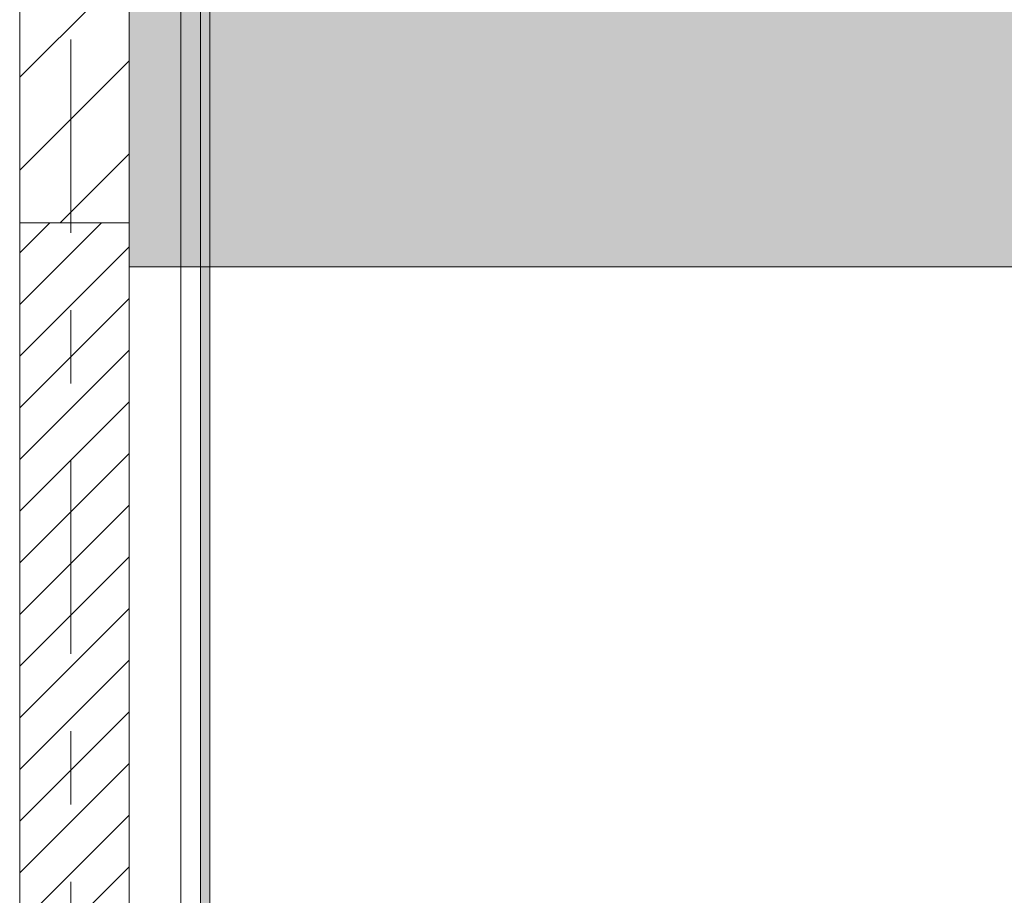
# Model space of a CAD drawing. Header units: metres. Extents: x -3.6 to 84.5, y -11 to 16.8.
# Tile 303 of 389: x 43.7 to 45, y 9.8 to 11. Entities that reach past the tile are written whole.
import ezdxf

# ---------------------------------------------------------------- set-up
doc = ezdxf.new("R2010")
doc.units = ezdxf.units.M
doc.header["$MEASUREMENT"] = 0
doc.linetypes.add('Strichlinie doppelt', pattern=[0.546806, 0.264583, -0.105833, 0.070556, -0.105833])
doc.linetypes.add('Wipeout_Contour', pattern=[1, 0, -1])
for name, color, linetype in [('451 - Universal.Achsen Raster', 7, 'Continuous'), ('605 - Struktur.Wand Innen', 7, 'Continuous'), ('701 - Einrichtung.Möbel', 7, 'Continuous'), ('Neubau_606 - Struktur.Wand Innen Ausbau', 7, 'Continuous'), ('Neubau_653 - Abdeckung.TB Verkofferung', 7, 'Continuous')]:
    doc.layers.add(name, color=color, linetype=linetype)

msp = doc.modelspace()

# ---------------------------------------------------------------- hatches: boundary and pattern name
at = {"layer": '701 - Einrichtung.Möbel', "linetype": 'Continuous', "lineweight": 0, "true_color": 0x3a3a3a}
msp.add_hatch(color=250, dxfattribs=at).paths.add_polyline_path([(43.81, 10.69), (46.01, 10.69), (46.01, 11.49), (44.61, 11.49), (44.61, 12.69), (43.81, 12.69)])
at = {"layer": 'Neubau_653 - Abdeckung.TB Verkofferung', "linetype": 'Continuous', "lineweight": 0, "true_color": 0x000000}
h = msp.add_hatch(dxfattribs=at)
h.set_pattern_fill('Gips_0001', color=18, style=0, pattern_type=2)
h.set_pattern_definition([(45, (0, 0), (-0.01767767, 0.01767767), [0, -0.025])])
h.paths.add_polyline_path([(43.92, 8.6495), (43.92, 12.69), (43.9075, 12.69), (43.9075, 8.6495)])

# ---------------------------------------------------------------- linework, layer by layer
at = {"layer": '701 - Einrichtung.Möbel', "color": 7, "linetype": 'Continuous', "lineweight": 5, "true_color": 0xebebeb, "flags": 128}
msp.add_lwpolyline([(43.81, 10.69), (43.81, 12.69), (44.61, 12.69), (44.61, 11.49), (46.01, 11.49), (46.01, 10.69)], close=True, dxfattribs=at)
at = {"layer": 'Neubau_653 - Abdeckung.TB Verkofferung', "color": 1, "linetype": 'Continuous', "lineweight": 5}
for p, q in [((43.8805, 12.69), (43.8805, 8.6495)), ((43.9075, 12.69), (43.9075, 8.6495)), ((43.92, 12.69), (43.92, 8.6495))]:
    msp.add_line(p, q, dxfattribs=at)
at = {"layer": 'Neubau_653 - Abdeckung.TB Verkofferung', "color": 1, "linetype": 'Continuous', "lineweight": 9}
msp.add_line((43.92, 8.6495), (43.92, 12.69), dxfattribs=at)

# ---------------------------------------------------------------- next in the draw order: wipeouts: each hides what was drawn before it
at = {"color": 254, "linetype": 'Wipeout_Contour', "lineweight": 0, "ltscale": 181.323652}
msp.add_wipeout([(43.66, 13), (43.66, 10.75), (43.81, 10.75), (43.81, 13)], dxfattribs=at).dxf.layer = '605 - Struktur.Wand Innen'

# ---------------------------------------------------------------- next in the draw order: hatches: boundary and pattern name
at = {"layer": '605 - Struktur.Wand Innen', "linetype": 'Continuous', "lineweight": 0, "true_color": 0x000000}
h = msp.add_hatch(dxfattribs=at)
h.set_pattern_fill('MW_Ziegel_0001', color=18, style=0, pattern_type=2)
h.set_pattern_definition([(45, (0, 0), (-0.0636396, 0.0636396), [])])
h.paths.add_polyline_path([(43.66, 13), (43.66, 10.75), (43.81, 10.75), (43.81, 13)])
at = {"layer": 'Neubau_606 - Struktur.Wand Innen Ausbau', "linetype": 'Continuous', "lineweight": 0, "true_color": 0x000000}
h = msp.add_hatch(dxfattribs=at)
h.set_pattern_fill('MW_Hochlochziegel_0001', color=18, style=0, pattern_type=2)
h.set_pattern_definition([(45, (0, 0), (-0.03535534, 0.03535534), [])])
h.paths.add_polyline_path([(43.66, 10.75), (43.66, 9.76), (43.81, 9.76), (43.81, 10.75)])

# ---------------------------------------------------------------- next in the draw order: linework, layer by layer
at = {"layer": '451 - Universal.Achsen Raster', "color": 160, "linetype": 'Strichlinie doppelt', "lineweight": 9, "true_color": 0x3232ff}
msp.add_line((43.73, -10.585), (43.73, 16.355), dxfattribs=at)
at = {"layer": '605 - Struktur.Wand Innen', "color": 7, "linetype": 'Continuous', "lineweight": 18, "flags": 128}
for points in [[(43.66, 13), (43.66, 10.75)], [(43.81, 10.75), (43.81, 13)], [(43.66, 10.75), (43.81, 10.75)]]:
    msp.add_lwpolyline(points, dxfattribs=at)
at = {"layer": 'Neubau_606 - Struktur.Wand Innen Ausbau', "color": 1, "linetype": 'Continuous', "lineweight": 18, "flags": 128}
for points in [[(43.66, 10.75), (43.66, 9.76)], [(43.81, 10.75), (43.66, 10.75)], [(43.81, 9.76), (43.81, 10.75)]]:
    msp.add_lwpolyline(points, dxfattribs=at)
at = {"layer": 'Neubau_653 - Abdeckung.TB Verkofferung', "color": 1, "linetype": 'Continuous', "lineweight": 9}
msp.add_line((43.81, 8.6495), (43.81, 12.69), dxfattribs=at)

doc.saveas('drawing.dxf')
